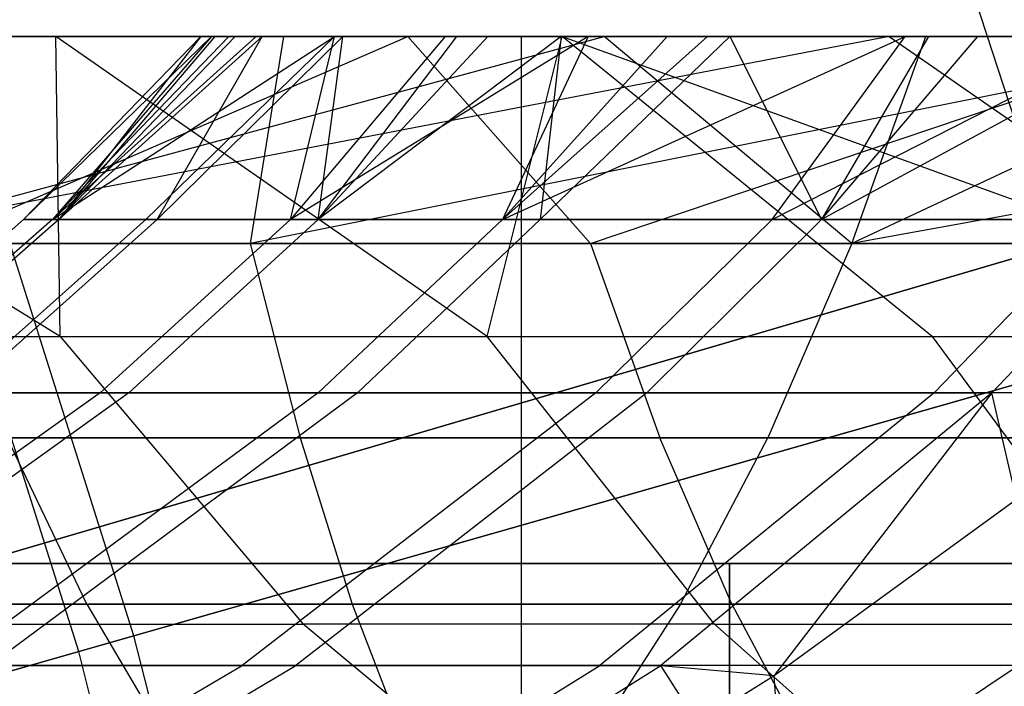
# Model space of a CAD drawing. Extents: x 0.1 to 12.1, y -6 to 6.
# Tile 259 of 334: x 8.793 to 8.98, y 0.777 to 0.903. Entities that reach past the tile are written whole.
import ezdxf

# ---------------------------------------------------------------- set-up
doc = ezdxf.new("R2010")
doc.units = 0
doc.header["$LTSCALE"] = 2.54
doc.layers.get('0').update_dxf_attribs({"linetype": 'CONTINUOUS'})

# ---------------------------------------------------------------- blocks, each defined once
blk = doc.blocks.new('DROPS_COLOR_B-11195_STL')
at = {"color": 0}
for p, q in [((8.93585, 1.0261, 2.82561), (8.98974, 0.86025, 2.82561)), ((8.93585, 1.0261, 2.82561), (8.98974, 0.86025, 2.82561)), ((8.84324, 0.89999, 58.10184), (8.65556, 0.89999, 58.05715)), ((8.84324, 0.89999, 58.10184), (8.65556, 0.89999, 58.05715)), ((9.06, 0.89999, 62.13956), (8.67724, 0.89999, 62.34249)), ((9.06, 0.89999, 62.13956), (8.67724, 0.89999, 62.34249)), ((8.88843, 0.9, 46.76298), (8.67944, 0.9, 46.95755)), ((8.67944, 0.9, 40.91155), (8.88843, 0.9, 41.10612)), ((8.67944, 0.9, 40.91155), (8.88843, 0.9, 41.10612)), ((8.88843, 0.9, 46.76298), (8.67944, 0.9, 46.95755)), ((8.80002, 0.89999, 54.21323), (8.70794, 0.89999, 54.14072)), ((8.80085, 0.8431, 54.14064), (8.70794, 0.89999, 54.14072)), ((8.80002, 0.89999, 54.21323), (8.70794, 0.89999, 54.14072)), ((8.80085, 0.8431, 54.14064), (8.70794, 0.89999, 54.14072)), ((8.86682, 0.89999, 56.24556), (8.71778, 0.89999, 56.19411)), ((8.86682, 0.89999, 56.24556), (8.71778, 0.89999, 56.19411)), ((8.95818, 0.89999, 57.21063), (8.75364, 0.86071, 57.19733)), ((8.95818, 0.89999, 57.21063), (8.75364, 0.86071, 57.19733)), ((8.75869, 0.86071, 55.28394), (8.90412, 0.89999, 55.30657)), ((8.75869, 0.86071, 55.28394), (8.90412, 0.89999, 55.30657)), ((8.7753, 0.89999, 55.24918), (8.90412, 0.89999, 55.30657)), ((8.7753, 0.89999, 55.24918), (8.90412, 0.89999, 55.30657)), ((8.77625, 0.86071, 56.17426), (8.86682, 0.89999, 56.24556)), ((8.77625, 0.86071, 56.17426), (8.86682, 0.89999, 56.24556)), ((8.78787, 0.89999, 57.16689), (8.95818, 0.89999, 57.21063)), ((8.78787, 0.89999, 57.16689), (8.95818, 0.89999, 57.21063)), ((8.82958, 0.89999, 52.56085), (8.7939, 0.86529, 52.48302)), ((8.82958, 0.89999, 52.56085), (8.7939, 0.86529, 52.48302)), ((8.82755, 0.89999, 52.49684), (8.7939, 0.86529, 52.48302)), ((8.82755, 0.89999, 52.49684), (8.7939, 0.86529, 52.48302)), ((8.83289, 0.89999, 52.60475), (8.79939, 0.86529, 52.60786)), ((8.79939, 0.86529, 52.60786), (8.83806, 0.89999, 52.65088)), ((8.83289, 0.89999, 52.60475), (8.79939, 0.86529, 52.60786)), ((8.82958, 0.89999, 52.56085), (8.79939, 0.86529, 52.60786)), ((8.82958, 0.89999, 52.56085), (8.79939, 0.86529, 52.60786)), ((8.79939, 0.86529, 52.60786), (8.83806, 0.89999, 52.65088)), ((8.79939, 0.86529, 52.60786), (8.8529, 0.89999, 52.73957)), ((8.79939, 0.86529, 52.60786), (8.8529, 0.89999, 52.73957)), ((8.89612, 0.89999, 54.28067), (8.80002, 0.89999, 54.21323)), ((8.88187, 0.8431, 54.20044), (8.80002, 0.89999, 54.21323)), ((8.89612, 0.89999, 54.28067), (8.80002, 0.89999, 54.21323)), ((8.88187, 0.8431, 54.20044), (8.80002, 0.89999, 54.21323)), ((8.80085, 0.8431, 54.14064), (8.80002, 0.89999, 54.21323)), ((8.80085, 0.8431, 54.14064), (8.80002, 0.89999, 54.21323)), ((8.8006, 0.86529, 52.3592), (8.83921, 0.89999, 52.31985)), ((8.8006, 0.86529, 52.3592), (8.83921, 0.89999, 52.31985)), ((8.8006, 0.86529, 52.3592), (8.83407, 0.89999, 52.36261)), ((8.82755, 0.89999, 52.49684), (8.8006, 0.86529, 52.3592)), ((8.82755, 0.89999, 52.49684), (8.8006, 0.86529, 52.3592)), ((8.83023, 0.89999, 52.4082), (8.8006, 0.86529, 52.3592)), ((8.83023, 0.89999, 52.4082), (8.8006, 0.86529, 52.3592)), ((8.8006, 0.86529, 52.3592), (8.83407, 0.89999, 52.36261)), ((8.81711, 0.86529, 52.73206), (8.8529, 0.89999, 52.73957)), ((8.81711, 0.86529, 52.73206), (8.8529, 0.89999, 52.73957)), ((8.81925, 0.86529, 52.23621), (8.85449, 0.89999, 52.23191)), ((8.81925, 0.86529, 52.23621), (8.85449, 0.89999, 52.23191)), ((8.81925, 0.86529, 52.23621), (8.83921, 0.89999, 52.31985)), ((8.81925, 0.86529, 52.23621), (8.83921, 0.89999, 52.31985)), ((8.83023, 0.89999, 52.4082), (8.82755, 0.89999, 52.49684)), ((8.82755, 0.89999, 52.49684), (8.82958, 0.89999, 52.56085)), ((8.82755, 0.89999, 52.49684), (8.82958, 0.89999, 52.56085)), ((8.83023, 0.89999, 52.4082), (8.82755, 0.89999, 52.49684)), ((8.82958, 0.89999, 52.56085), (8.83289, 0.89999, 52.60475)), ((8.82958, 0.89999, 52.56085), (8.83289, 0.89999, 52.60475)), ((8.83407, 0.89999, 52.36261), (8.83023, 0.89999, 52.4082)), ((8.83407, 0.89999, 52.36261), (8.83023, 0.89999, 52.4082)), ((8.83289, 0.89999, 52.60475), (8.83806, 0.89999, 52.65088)), ((8.83289, 0.89999, 52.60475), (8.83806, 0.89999, 52.65088)), ((8.83921, 0.89999, 52.31985), (8.83407, 0.89999, 52.36261)), ((8.83921, 0.89999, 52.31985), (8.83407, 0.89999, 52.36261)), ((8.84324, 0.89999, 58.10184), (8.83689, 0.86071, 58.06097)), ((9.03323, 0.89999, 58.14039), (8.83689, 0.86071, 58.06097)), ((8.84324, 0.89999, 58.10184), (8.83689, 0.86071, 58.06097)), ((9.03323, 0.89999, 58.14039), (8.83689, 0.86071, 58.06097)), ((8.83806, 0.89999, 52.65088), (8.8529, 0.89999, 52.73957)), ((8.83806, 0.89999, 52.65088), (8.8529, 0.89999, 52.73957)), ((8.85449, 0.89999, 52.23191), (8.83921, 0.89999, 52.31985)), ((8.85449, 0.89999, 52.23191), (8.83921, 0.89999, 52.31985)), ((9.03323, 0.89999, 58.14039), (8.84324, 0.89999, 58.10184)), ((9.03323, 0.89999, 58.14039), (8.84324, 0.89999, 58.10184)), ((8.84457, 0.86529, 52.84641), (8.8529, 0.89999, 52.73957)), ((8.90105, 0.89999, 52.91196), (8.84457, 0.86529, 52.84641)), ((8.90105, 0.89999, 52.91196), (8.84457, 0.86529, 52.84641)), ((8.87393, 0.89999, 52.82664), (8.84457, 0.86529, 52.84641)), ((8.87393, 0.89999, 52.82664), (8.84457, 0.86529, 52.84641)), ((8.84457, 0.86529, 52.84641), (8.8529, 0.89999, 52.73957)), ((8.88203, 0.89999, 52.12455), (8.84985, 0.86529, 52.11475)), ((8.84985, 0.86529, 52.11475), (8.87615, 0.89999, 52.1445)), ((8.88203, 0.89999, 52.12455), (8.84985, 0.86529, 52.11475)), ((8.89594, 0.89999, 52.08158), (8.84985, 0.86529, 52.11475)), ((8.89594, 0.89999, 52.08158), (8.84985, 0.86529, 52.11475)), ((8.84985, 0.86529, 52.11475), (8.87615, 0.89999, 52.1445)), ((8.84985, 0.86529, 52.11475), (8.85449, 0.89999, 52.23191)), ((8.84985, 0.86529, 52.11475), (8.85449, 0.89999, 52.23191)), ((8.8529, 0.89999, 52.73957), (8.87393, 0.89999, 52.82664)), ((8.8529, 0.89999, 52.73957), (8.87393, 0.89999, 52.82664)), ((8.87615, 0.89999, 52.1445), (8.85449, 0.89999, 52.23191)), ((8.87615, 0.89999, 52.1445), (8.85449, 0.89999, 52.23191)), ((9.01787, 0.89999, 56.29099), (8.86682, 0.89999, 56.24556)), ((8.90151, 0.86071, 56.2162), (8.86682, 0.89999, 56.24556)), ((9.01787, 0.89999, 56.29099), (8.86682, 0.89999, 56.24556)), ((8.90151, 0.86071, 56.2162), (8.86682, 0.89999, 56.24556)), ((8.87393, 0.89999, 52.82664), (8.90105, 0.89999, 52.91196)), ((8.87393, 0.89999, 52.82664), (8.90105, 0.89999, 52.91196)), ((8.88203, 0.89999, 52.12455), (8.87615, 0.89999, 52.1445)), ((8.88203, 0.89999, 52.12455), (8.87615, 0.89999, 52.1445)), ((8.88187, 0.8431, 54.20044), (8.89612, 0.89999, 54.28067)), ((8.88187, 0.8431, 54.20044), (8.89612, 0.89999, 54.28067)), ((8.89594, 0.89999, 52.08158), (8.88203, 0.89999, 52.12455)), ((8.89594, 0.89999, 52.08158), (8.88203, 0.89999, 52.12455)), ((8.91605, 0.89999, 52.95179), (8.88478, 0.86529, 52.96422)), ((8.88478, 0.86529, 52.96422), (8.92371, 0.89999, 52.97069)), ((8.91605, 0.89999, 52.95179), (8.88478, 0.86529, 52.96422)), ((8.90105, 0.89999, 52.91196), (8.88478, 0.86529, 52.96422)), ((8.90105, 0.89999, 52.91196), (8.88478, 0.86529, 52.96422)), ((8.88478, 0.86529, 52.96422), (8.92371, 0.89999, 52.97069)), ((8.88478, 0.86529, 52.96422), (8.96119, 0.89999, 53.05256)), ((8.88478, 0.86529, 52.96422), (8.96119, 0.89999, 53.05256)), ((8.88843, -0.9, 46.76298), (8.88843, 0.9, 46.76298)), ((9.083, 0.9, 46.55399), (8.88843, 0.9, 46.76298)), ((8.88843, -0.9, 46.76298), (8.88843, 0.9, 46.76298)), ((8.88843, -0.9, 41.10612), (8.88843, 0.9, 41.10612)), ((8.88843, 0.9, 41.10612), (9.083, 0.9, 41.31511)), ((8.88843, -0.9, 41.10612), (8.88843, 0.9, 41.10612)), ((8.88843, 0.9, 41.10612), (9.083, 0.9, 41.31511)), ((9.083, 0.9, 46.55399), (8.88843, 0.9, 46.76298)), ((8.89594, 0.89999, 52.08158), (8.89198, 0.86529, 51.99694)), ((8.89594, 0.89999, 52.08158), (8.89198, 0.86529, 51.99694)), ((8.92794, 0.89999, 51.99821), (8.89198, 0.86529, 51.99694)), ((8.92794, 0.89999, 51.99821), (8.89198, 0.86529, 51.99694)), ((8.92794, 0.89999, 51.99821), (8.89594, 0.89999, 52.08158)), ((8.92794, 0.89999, 51.99821), (8.89594, 0.89999, 52.08158)), ((8.99637, 0.89999, 54.343), (8.89612, 0.89999, 54.28067)), ((8.96634, 0.8431, 54.2566), (8.89612, 0.89999, 54.28067)), ((8.89612, 0.89999, 54.28067), (9.05347, 0.8431, 54.30854)), ((8.96634, 0.8431, 54.2566), (8.89612, 0.89999, 54.28067)), ((8.99637, 0.89999, 54.343), (8.89612, 0.89999, 54.28067)), ((8.89612, 0.89999, 54.28067), (9.05347, 0.8431, 54.30854)), ((8.90105, 0.89999, 52.91196), (8.91605, 0.89999, 52.95179)), ((8.90105, 0.89999, 52.91196), (8.91605, 0.89999, 52.95179)), ((8.90151, 0.86071, 56.2162), (9.01787, 0.89999, 56.29099)), ((8.90151, 0.86071, 56.2162), (9.01787, 0.89999, 56.29099)), ((8.90412, 0.89999, 55.30657), (8.96516, 0.89999, 55.33132)), ((8.95109, 0.86071, 55.36718), (8.90412, 0.89999, 55.30657)), ((8.95109, 0.86071, 55.36718), (8.90412, 0.89999, 55.30657)), ((8.90412, 0.89999, 55.30657), (8.96516, 0.89999, 55.33132)), ((8.91605, 0.89999, 52.95179), (8.92371, 0.89999, 52.97069)), ((8.91605, 0.89999, 52.95179), (8.92371, 0.89999, 52.97069)), ((8.92371, 0.89999, 52.97069), (8.96119, 0.89999, 53.05256)), ((8.92371, 0.89999, 52.97069), (8.96119, 0.89999, 53.05256)), ((8.96567, 0.89999, 51.91766), (8.92794, 0.89999, 51.99821)), ((8.92794, 0.89999, 51.99821), (8.94534, 0.86529, 51.88395)), ((8.92794, 0.89999, 51.99821), (8.94534, 0.86529, 51.88395)), ((8.96567, 0.89999, 51.91766), (8.92794, 0.89999, 51.99821)), ((8.93595, 0.86529, 53.07715), (8.96119, 0.89999, 53.05256)), ((8.93595, 0.86529, 53.07715), (8.96119, 0.89999, 53.05256)), ((8.93595, 0.86529, 53.07715), (9.00414, 0.89999, 53.13084)), ((8.93595, 0.86529, 53.07715), (9.00414, 0.89999, 53.13084)), ((8.94534, 0.86529, 51.88395), (8.97502, 0.89999, 51.89979)), ((9.00925, 0.89999, 51.83978), (8.94534, 0.86529, 51.88395)), ((9.00925, 0.89999, 51.83978), (8.94534, 0.86529, 51.88395)), ((8.96567, 0.89999, 51.91766), (8.94534, 0.86529, 51.88395)), ((8.96567, 0.89999, 51.91766), (8.94534, 0.86529, 51.88395)), ((8.94534, 0.86529, 51.88395), (8.97502, 0.89999, 51.89979)), ((9.16681, 0.89999, 55.4024), (8.95109, 0.86071, 55.36718)), ((9.16681, 0.89999, 55.4024), (8.95109, 0.86071, 55.36718)), ((9.03461, 0.89999, 55.35762), (8.95109, 0.86071, 55.36718)), ((8.95109, 0.86071, 55.36718), (8.96516, 0.89999, 55.33132)), ((8.95109, 0.86071, 55.36718), (8.96516, 0.89999, 55.33132)), ((9.03461, 0.89999, 55.35762), (8.95109, 0.86071, 55.36718)), ((8.95818, 0.89999, 57.21063), (9.02332, 0.89999, 57.22564)), ((8.95818, 0.89999, 57.21063), (9.02332, 0.89999, 57.22564)), ((8.95818, 0.89999, 57.21063), (9.01493, 0.86071, 57.26324)), ((8.95818, 0.89999, 57.21063), (9.01493, 0.86071, 57.26324)), ((8.96119, 0.89999, 53.05256), (9.00414, 0.89999, 53.13084)), ((8.96119, 0.89999, 53.05256), (9.00414, 0.89999, 53.13084)), ((8.96516, 0.89999, 55.33132), (9.03461, 0.89999, 55.35762)), ((8.96516, 0.89999, 55.33132), (9.03461, 0.89999, 55.35762)), ((8.97502, 0.89999, 51.89979), (8.96567, 0.89999, 51.91766)), ((8.97502, 0.89999, 51.89979), (8.96567, 0.89999, 51.91766)), ((9.00925, 0.89999, 51.83978), (8.97502, 0.89999, 51.89979)), ((9.00925, 0.89999, 51.83978), (8.97502, 0.89999, 51.89979)), ((8.75172, 0.79036, 12.72197), (9.01386, 0.86733, 12.54373)), ((8.75172, 0.79036, 12.72197), (9.01386, 0.86733, 12.54373)), ((8.7939, 0.86529, 52.48302), (8.75632, 0.83241, 52.48283)), ((8.7939, 0.86529, 52.48302), (8.75632, 0.83241, 52.48283)), ((8.79939, 0.86529, 52.60786), (8.76197, 0.83241, 52.61131)), ((8.79939, 0.86529, 52.60786), (8.76197, 0.83241, 52.61131)), ((8.8006, 0.86529, 52.3592), (8.76321, 0.83241, 52.3554)), ((8.8006, 0.86529, 52.3592), (8.76321, 0.83241, 52.3554)), ((8.81711, 0.86529, 52.73206), (8.78021, 0.83241, 52.73914)), ((8.81711, 0.86529, 52.73206), (8.78021, 0.83241, 52.73914)), ((8.81925, 0.86529, 52.23621), (8.78241, 0.83241, 52.2288)), ((8.81925, 0.86529, 52.23621), (8.78241, 0.83241, 52.2288)), ((8.7939, 0.86529, 52.48302), (8.79939, 0.86529, 52.60786)), ((8.8006, 0.86529, 52.3592), (8.7939, 0.86529, 52.48302)), ((8.7939, 0.86529, 52.48302), (8.79939, 0.86529, 52.60786)), ((8.8006, 0.86529, 52.3592), (8.7939, 0.86529, 52.48302)), ((8.79939, 0.86529, 52.60786), (8.81711, 0.86529, 52.73206)), ((8.79939, 0.86529, 52.60786), (8.81711, 0.86529, 52.73206)), ((8.81925, 0.86529, 52.23621), (8.8006, 0.86529, 52.3592)), ((8.81925, 0.86529, 52.23621), (8.8006, 0.86529, 52.3592)), ((8.84457, 0.86529, 52.84641), (8.80847, 0.83241, 52.85684)), ((8.84457, 0.86529, 52.84641), (8.80847, 0.83241, 52.85684)), ((8.84985, 0.86529, 52.11475), (8.8139, 0.83241, 52.1038)), ((8.84985, 0.86529, 52.11475), (8.8139, 0.83241, 52.1038)), ((8.81711, 0.86529, 52.73206), (8.84457, 0.86529, 52.84641)), ((8.81711, 0.86529, 52.73206), (8.84457, 0.86529, 52.84641)), ((8.84985, 0.86529, 52.11475), (8.81925, 0.86529, 52.23621)), ((8.84985, 0.86529, 52.11475), (8.81925, 0.86529, 52.23621)), ((8.84457, 0.86529, 52.84641), (8.88478, 0.86529, 52.96422)), ((8.84457, 0.86529, 52.84641), (8.88478, 0.86529, 52.96422)), ((8.89198, 0.86529, 51.99694), (8.84985, 0.86529, 52.11475)), ((8.88478, 0.86529, 52.96422), (8.84985, 0.83241, 52.97808)), ((8.88478, 0.86529, 52.96422), (8.84985, 0.83241, 52.97808)), ((8.89198, 0.86529, 51.99694), (8.84985, 0.86529, 52.11475)), ((8.89198, 0.86529, 51.99694), (8.85726, 0.83241, 51.98255)), ((8.89198, 0.86529, 51.99694), (8.85726, 0.83241, 51.98255)), ((8.88478, 0.86529, 52.96422), (8.93595, 0.86529, 53.07715)), ((8.88478, 0.86529, 52.96422), (8.93595, 0.86529, 53.07715)), ((8.94534, 0.86529, 51.88395), (8.89198, 0.86529, 51.99694)), ((8.94534, 0.86529, 51.88395), (8.89198, 0.86529, 51.99694)), ((8.93595, 0.86529, 53.07715), (8.90251, 0.83241, 53.09432)), ((8.93595, 0.86529, 53.07715), (8.90251, 0.83241, 53.09432)), ((8.94534, 0.86529, 51.88395), (8.91218, 0.83241, 51.86626)), ((8.94534, 0.86529, 51.88395), (8.91218, 0.83241, 51.86626)), ((8.93595, 0.86529, 53.07715), (8.99836, 0.86529, 53.18535)), ((8.93595, 0.86529, 53.07715), (8.99836, 0.86529, 53.18535)), ((9.00899, 0.86529, 51.77753), (8.94534, 0.86529, 51.88395)), ((9.00899, 0.86529, 51.77753), (8.94534, 0.86529, 51.88395)), ((8.99836, 0.86529, 53.18535), (8.96675, 0.83241, 53.20567)), ((8.99836, 0.86529, 53.18535), (8.96675, 0.83241, 53.20567)), ((9.00899, 0.86529, 51.77753), (8.97769, 0.83241, 51.75673)), ((9.00899, 0.86529, 51.77753), (8.97769, 0.83241, 51.75673)), ((8.83689, 0.86071, 58.06097), (8.68389, 0.86071, 58.0246)), ((8.83689, 0.86071, 58.06097), (8.68389, 0.86071, 58.0246)), ((8.98974, 0.86025, 2.82561), (8.72672, 0.78302, 2.64879)), ((8.98974, 0.86025, 2.82561), (8.72672, 0.78302, 2.64879)), ((8.75364, 0.86071, 57.19733), (9.01493, 0.86071, 57.26324)), ((8.75364, 0.86071, 57.19733), (9.01493, 0.86071, 57.26324)), ((8.95109, 0.86071, 55.36718), (8.75869, 0.86071, 55.28394)), ((8.95109, 0.86071, 55.36718), (8.75869, 0.86071, 55.28394)), ((8.90151, 0.86071, 56.2162), (8.77625, 0.86071, 56.17426)), ((8.90151, 0.86071, 56.2162), (8.77625, 0.86071, 56.17426)), ((8.83689, 0.86071, 58.06097), (8.84639, 0.82386, 58.01843)), ((8.99051, 0.86071, 58.09306), (8.83689, 0.86071, 58.06097)), ((8.99051, 0.86071, 58.09306), (8.83689, 0.86071, 58.06097)), ((8.83689, 0.86071, 58.06097), (8.84639, 0.82386, 58.01843)), ((9.02767, 0.86071, 56.25373), (8.90151, 0.86071, 56.2162)), ((8.90151, 0.86071, 56.2162), (8.91465, 0.82386, 56.17463)), ((9.02767, 0.86071, 56.25373), (8.90151, 0.86071, 56.2162)), ((8.90151, 0.86071, 56.2162), (8.91465, 0.82386, 56.17463)), ((8.95109, 0.86071, 55.36718), (8.93517, 0.82386, 55.40776)), ((8.95109, 0.86071, 55.36718), (8.93517, 0.82386, 55.40776)), ((9.14802, 0.86071, 55.43688), (8.95109, 0.86071, 55.36718)), ((9.14802, 0.86071, 55.43688), (8.95109, 0.86071, 55.36718)), ((8.72282, 0.8431, 54.07699), (8.80085, 0.8431, 54.14064)), ((8.72282, 0.8431, 54.07699), (8.80085, 0.8431, 54.14064)), ((8.80085, 0.8431, 54.14064), (8.84695, 0.7885, 54.08115)), ((8.80085, 0.8431, 54.14064), (8.88187, 0.8431, 54.20044)), ((8.80085, 0.8431, 54.14064), (8.84695, 0.7885, 54.08115)), ((8.80085, 0.8431, 54.14064), (8.88187, 0.8431, 54.20044)), ((8.92505, 0.7885, 54.1388), (8.88187, 0.8431, 54.20044)), ((8.88187, 0.8431, 54.20044), (8.96634, 0.8431, 54.2566)), ((8.92505, 0.7885, 54.1388), (8.88187, 0.8431, 54.20044)), ((8.88187, 0.8431, 54.20044), (8.96634, 0.8431, 54.2566)), ((8.96634, 0.8431, 54.2566), (9.00648, 0.7885, 54.19294)), ((8.96634, 0.8431, 54.2566), (9.00648, 0.7885, 54.19294)), ((8.96634, 0.8431, 54.2566), (9.05347, 0.8431, 54.30854)), ((8.96634, 0.8431, 54.2566), (9.05347, 0.8431, 54.30854)), ((8.80847, 0.83241, 52.85684), (8.73596, 0.78067, 52.87778)), ((8.80847, 0.83241, 52.85684), (8.73596, 0.78067, 52.87778)), ((8.8139, 0.83241, 52.1038), (8.7417, 0.78067, 52.08181)), ((8.8139, 0.83241, 52.1038), (8.7417, 0.78067, 52.08181)), ((8.84985, 0.83241, 52.97808), (8.7797, 0.78067, 53.00593)), ((8.84985, 0.83241, 52.97808), (8.7797, 0.78067, 53.00593)), ((8.80847, 0.83241, 52.85684), (8.78021, 0.83241, 52.73914)), ((8.80847, 0.83241, 52.85684), (8.78021, 0.83241, 52.73914)), ((8.78241, 0.83241, 52.2288), (8.8139, 0.83241, 52.1038)), ((8.78241, 0.83241, 52.2288), (8.8139, 0.83241, 52.1038)), ((8.85726, 0.83241, 51.98255), (8.78754, 0.78067, 51.95364)), ((8.85726, 0.83241, 51.98255), (8.78754, 0.78067, 51.95364)), ((8.84985, 0.83241, 52.97808), (8.80847, 0.83241, 52.85684)), ((8.84985, 0.83241, 52.97808), (8.80847, 0.83241, 52.85684)), ((8.8139, 0.83241, 52.1038), (8.85726, 0.83241, 51.98255)), ((8.8139, 0.83241, 52.1038), (8.85726, 0.83241, 51.98255)), ((8.90251, 0.83241, 53.09432), (8.83537, 0.78067, 53.1288)), ((8.90251, 0.83241, 53.09432), (8.83537, 0.78067, 53.1288)), ((8.91218, 0.83241, 51.86626), (8.84558, 0.78067, 51.83073)), ((8.91218, 0.83241, 51.86626), (8.84558, 0.78067, 51.83073)), ((8.90251, 0.83241, 53.09432), (8.84985, 0.83241, 52.97808)), ((8.90251, 0.83241, 53.09432), (8.84985, 0.83241, 52.97808)), ((8.85726, 0.83241, 51.98255), (8.91218, 0.83241, 51.86626)), ((8.85726, 0.83241, 51.98255), (8.91218, 0.83241, 51.86626)), ((8.96675, 0.83241, 53.20567), (8.90251, 0.83241, 53.09432)), ((8.96675, 0.83241, 53.20567), (8.90251, 0.83241, 53.09432)), ((8.96675, 0.83241, 53.20567), (8.90327, 0.78067, 53.2465)), ((8.96675, 0.83241, 53.20567), (8.90327, 0.78067, 53.2465)), ((8.91218, 0.83241, 51.86626), (8.97769, 0.83241, 51.75673)), ((8.91218, 0.83241, 51.86626), (8.97769, 0.83241, 51.75673)), ((8.97769, 0.83241, 51.75673), (8.91483, 0.78067, 51.71495)), ((8.97769, 0.83241, 51.75673), (8.91483, 0.78067, 51.71495)), ((8.97769, 0.83241, 51.75673), (8.93633, 0.77874, 51.67779)), ((8.97769, 0.83241, 51.75673), (8.93633, 0.77874, 51.67779)), ((9.04189, 0.83241, 53.31068), (8.96675, 0.83241, 53.20567)), ((9.04189, 0.83241, 53.31068), (8.96675, 0.83241, 53.20567)), ((8.98238, 0.81221, 51.7032), (8.97769, 0.83241, 51.75673)), ((8.98238, 0.81221, 51.7032), (8.97769, 0.83241, 51.75673)), ((8.84639, 0.82386, 58.01843), (8.69455, 0.82386, 57.98234)), ((8.84639, 0.82386, 58.01843), (8.69455, 0.82386, 57.98234)), ((8.74005, 0.82386, 55.32335), (8.93517, 0.82386, 55.40776)), ((8.74005, 0.82386, 55.32335), (8.93517, 0.82386, 55.40776)), ((9.00543, 0.82386, 57.30579), (8.74181, 0.82386, 57.23929)), ((9.00543, 0.82386, 57.30579), (8.74181, 0.82386, 57.23929)), ((8.80594, 0.79227, 56.09038), (8.7908, 0.82386, 56.13317)), ((8.7908, 0.82386, 56.13317), (8.91465, 0.82386, 56.17463)), ((8.80594, 0.79227, 56.09038), (8.7908, 0.82386, 56.13317)), ((8.7908, 0.82386, 56.13317), (8.91465, 0.82386, 56.17463)), ((8.84639, 0.82386, 58.01843), (8.85627, 0.79227, 57.97413)), ((8.99883, 0.82386, 58.05027), (8.84639, 0.82386, 58.01843)), ((8.99883, 0.82386, 58.05027), (8.84639, 0.82386, 58.01843)), ((8.84639, 0.82386, 58.01843), (8.85627, 0.79227, 57.97413)), ((8.92834, 0.79227, 56.13137), (8.91465, 0.82386, 56.17463)), ((8.91465, 0.82386, 56.17463), (9.03941, 0.82386, 56.21174)), ((8.92834, 0.79227, 56.13137), (8.91465, 0.82386, 56.17463)), ((8.91465, 0.82386, 56.17463), (9.03941, 0.82386, 56.21174)), ((8.91859, 0.79227, 55.45001), (8.93517, 0.82386, 55.40776)), ((8.91859, 0.79227, 55.45001), (8.93517, 0.82386, 55.40776)), ((8.93517, 0.82386, 55.40776), (9.13487, 0.82386, 55.47844)), ((8.93517, 0.82386, 55.40776), (9.13487, 0.82386, 55.47844)), ((8.93633, 0.77874, 51.67779), (8.98238, 0.81221, 51.7032)), ((8.93633, 0.77874, 51.67779), (8.98238, 0.81221, 51.7032)), ((8.92788, 0.8, 36.03264), (8.56, 0.8, 36.26701)), ((8.56, 0.8, 17.60676), (8.92788, 0.8, 17.84112)), ((8.92788, 0.8, 36.03264), (8.56, 0.8, 36.26701)), ((8.56, 0.8, 17.60676), (8.92788, 0.8, 17.84112)), ((8.92788, 0, 36.03264), (8.92788, 0.8, 36.03264)), ((9.27394, 0.8, 35.76711), (8.92788, 0.8, 36.03264)), ((8.92788, 0, 36.03264), (8.92788, 0.8, 36.03264)), ((8.92788, 0.8, 17.84112), (8.92788, 0, 17.84112)), ((8.92788, 0.8, 17.84112), (9.27394, 0.8, 18.10666)), ((8.92788, 0.8, 17.84112), (8.92788, 0, 17.84112)), ((9.27394, 0.8, 35.76711), (8.92788, 0.8, 36.03264)), ((8.92788, 0.8, 17.84112), (9.27394, 0.8, 18.10666)), ((8.80594, 0.79227, 56.09038), (8.68501, 0.79227, 56.04524)), ((8.80594, 0.79227, 56.09038), (8.68501, 0.79227, 56.04524)), ((8.85627, 0.79227, 57.97413), (8.70565, 0.79227, 57.93833)), ((8.85627, 0.79227, 57.97413), (8.70565, 0.79227, 57.93833)), ((8.91859, 0.79227, 55.45001), (8.72065, 0.79227, 55.36437)), ((8.91859, 0.79227, 55.45001), (8.72065, 0.79227, 55.36437)), ((8.7295, 0.79227, 57.28297), (8.99555, 0.79227, 57.35008)), ((8.7295, 0.79227, 57.28297), (8.99555, 0.79227, 57.35008)), ((8.92834, 0.79227, 56.13137), (8.80594, 0.79227, 56.09038)), ((8.80594, 0.79227, 56.09038), (8.82244, 0.76431, 56.04377)), ((8.92834, 0.79227, 56.13137), (8.80594, 0.79227, 56.09038)), ((8.80594, 0.79227, 56.09038), (8.82244, 0.76431, 56.04377)), ((8.85627, 0.79227, 57.97413), (8.86704, 0.76431, 57.92587)), ((9.00749, 0.79227, 58.00573), (8.85627, 0.79227, 57.97413)), ((9.00749, 0.79227, 58.00573), (8.85627, 0.79227, 57.97413)), ((8.85627, 0.79227, 57.97413), (8.86704, 0.76431, 57.92587)), ((8.91859, 0.79227, 55.45001), (8.90052, 0.76431, 55.49604)), ((8.91859, 0.79227, 55.45001), (8.90052, 0.76431, 55.49604)), ((9.12118, 0.79227, 55.52172), (8.91859, 0.79227, 55.45001)), ((9.12118, 0.79227, 55.52172), (8.91859, 0.79227, 55.45001)), ((9.05164, 0.79227, 56.16804), (8.92834, 0.79227, 56.13137)), ((8.92834, 0.79227, 56.13137), (8.94325, 0.76431, 56.08422)), ((9.05164, 0.79227, 56.16804), (8.92834, 0.79227, 56.13137)), ((8.92834, 0.79227, 56.13137), (8.94325, 0.76431, 56.08422)), ((8.77173, 0.7885, 54.01979), (8.84695, 0.7885, 54.08115)), ((8.77173, 0.7885, 54.01979), (8.84695, 0.7885, 54.08115)), ((8.89849, 0.74562, 54.01464), (8.84695, 0.7885, 54.08115)), ((8.92505, 0.7885, 54.1388), (8.84695, 0.7885, 54.08115)), ((8.89849, 0.74562, 54.01464), (8.84695, 0.7885, 54.08115)), ((8.92505, 0.7885, 54.1388), (8.84695, 0.7885, 54.08115)), ((8.92505, 0.7885, 54.1388), (8.97333, 0.74562, 54.06987)), ((8.92505, 0.7885, 54.1388), (9.00648, 0.7885, 54.19294)), ((8.92505, 0.7885, 54.1388), (9.00648, 0.7885, 54.19294)), ((8.92505, 0.7885, 54.1388), (8.97333, 0.74562, 54.06987)), ((8.83537, 0.78067, 53.1288), (8.7797, 0.78067, 53.00593)), ((8.83537, 0.78067, 53.1288), (8.7797, 0.78067, 53.00593)), ((8.78754, 0.78067, 51.95364), (8.84558, 0.78067, 51.83073)), ((8.78754, 0.78067, 51.95364), (8.84558, 0.78067, 51.83073)), ((8.79586, 0.75739, 53.14909), (8.83537, 0.78067, 53.1288)), ((8.79586, 0.75739, 53.14909), (8.83537, 0.78067, 53.1288)), ((8.8064, 0.75739, 51.80982), (8.84558, 0.78067, 51.83073)), ((8.8064, 0.75739, 51.80982), (8.84558, 0.78067, 51.83073)), ((8.90327, 0.78067, 53.2465), (8.83537, 0.78067, 53.1288)), ((8.90327, 0.78067, 53.2465), (8.83537, 0.78067, 53.1288)), ((8.84558, 0.78067, 51.83073), (8.91483, 0.78067, 51.71495)), ((8.84558, 0.78067, 51.83073), (8.91483, 0.78067, 51.71495)), ((8.86591, 0.75739, 53.27052), (8.90327, 0.78067, 53.2465)), ((8.86591, 0.75739, 53.27052), (8.90327, 0.78067, 53.2465)), ((8.87785, 0.75739, 51.69037), (8.91483, 0.78067, 51.71495)), ((8.87785, 0.75739, 51.69037), (8.91483, 0.78067, 51.71495)), ((8.98269, 0.78067, 53.35749), (8.90327, 0.78067, 53.2465)), ((8.98269, 0.78067, 53.35749), (8.90327, 0.78067, 53.2465)), ((8.91483, 0.78067, 51.71495), (8.93633, 0.77874, 51.67779)), ((8.92182, 0.76972, 51.66989), (8.91483, 0.78067, 51.71495)), ((8.92182, 0.76972, 51.66989), (8.91483, 0.78067, 51.71495)), ((8.91483, 0.78067, 51.71495), (8.93633, 0.77874, 51.67779)), ((8.94786, 0.75739, 53.38503), (8.98269, 0.78067, 53.35749)), ((8.94786, 0.75739, 53.38503), (8.98269, 0.78067, 53.35749)), ((8.92182, 0.76972, 51.66989), (8.93633, 0.77874, 51.67779)), ((8.92182, 0.76972, 51.66989), (8.93633, 0.77874, 51.67779)), ((9.06033, -0.89046, 51.74744), (8.93633, 0.77874, 51.67779)), ((9.06033, -0.89046, 51.74744), (8.93633, 0.77874, 51.67779))]:
    blk.add_line(p, q, dxfattribs=at)
blk = doc.blocks.new('GROUP_1')
at = {"color": 0}
for p, q in [((8.75483, 6.78357, 11.27188), (8.70688, 6.93545, 11.27188)), ((8.75483, 6.78357, 11.27188), (8.70688, 6.93545, 11.27188)), ((8.74438, 6.78058, 0.72223), (8.69661, 6.93189, 0.72223)), ((8.74438, 6.78058, 0.72223), (8.69661, 6.93189, 0.72223)), ((9.02973, 6.86203, 11.10617), (8.75483, 6.78357, 11.27188)), ((9.02973, 6.86203, 11.10617), (8.75483, 6.78357, 11.27188)), ((8.74438, 6.78058, 0.72223), (9.01961, 6.85914, 0.88735)), ((8.74438, 6.78058, 0.72223), (9.01961, 6.85914, 0.88735)), ((8.75483, 6.78357, 11.27188), (8.47157, 6.70272, 11.4216)), ((8.75483, 6.78357, 11.27188), (8.47157, 6.70272, 11.4216)), ((8.79427, 6.62925, 11.27188), (8.75483, 6.78357, 11.27188)), ((8.79427, 6.62925, 11.27188), (8.75483, 6.78357, 11.27188)), ((8.46082, 6.69965, 0.57312), (8.74438, 6.78058, 0.72223)), ((8.46082, 6.69965, 0.57312), (8.74438, 6.78058, 0.72223)), ((8.78367, 6.62685, 0.72223), (8.74438, 6.78058, 0.72223)), ((8.78367, 6.62685, 0.72223), (8.74438, 6.78058, 0.72223))]:
    blk.add_line(p, q, dxfattribs=at)
blk.add_blockref('DROPS_COLOR_B-11195_STL', (-0.06, 5.99731, -1.7), dxfattribs=at)

msp = doc.modelspace()

# ---------------------------------------------------------------- block references
at = {"color": 0}
msp.add_blockref('GROUP_1', (0.06, -5.99731, 1.7), dxfattribs=at)

doc.saveas('drawing.dxf')
